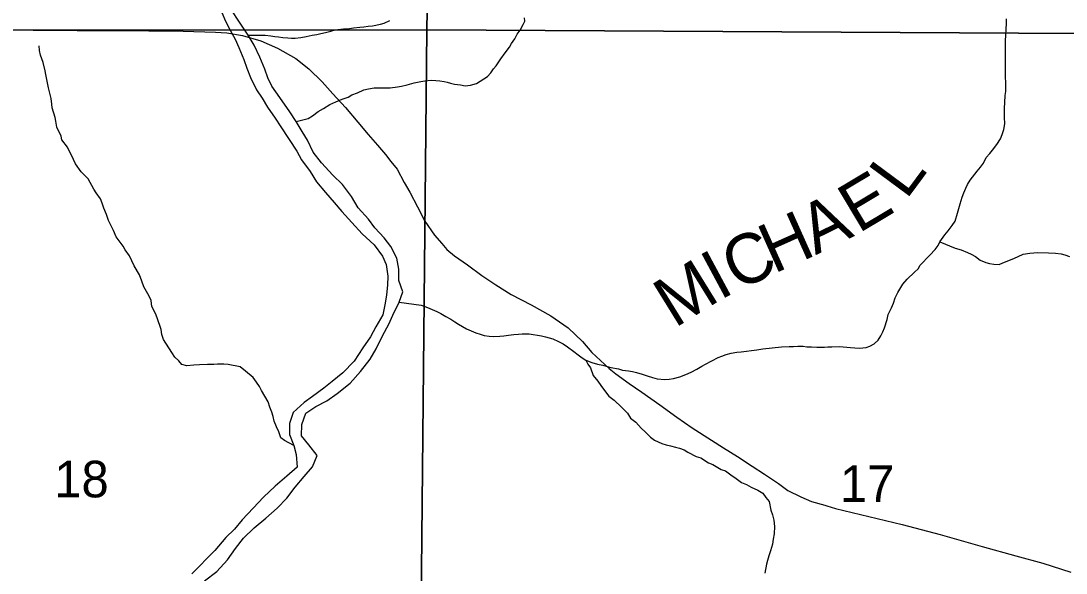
# Model space of a CAD drawing. Extents: x 0 to 34, y 0 to 22.
# Drawn here: x 2.685 to 3.881, y 18.526 to 19.157 of the extents above; entities that cross this region are included whole.
import ezdxf

# ---------------------------------------------------------------- set-up
doc = ezdxf.new("R2010")
doc.units = 0
for name, color, linetype in [('GM_X_Corporation', 7, 'Continuous'), ('GM_X_Minor_River', 7, 'Continuous'), ('GM_X_Section_Text', 7, 'Continuous'), ('GM_X_State_Route', 7, 'Continuous'), ('GM_X_Township_Road_Text', 7, 'Continuous')]:
    doc.layers.add(name, color=color, linetype=linetype)

msp = doc.modelspace()

# ---------------------------------------------------------------- linework, layer by layer
at = {"layer": 'GM_X_Corporation'}
for points in [[(3.1676, 20.1592), (3.1497, 19.1471), (2.1459, 19.1467), (2.1533, 20.1617)], [(3.1676, 20.1592), (4.1816, 20.1598), (4.1654, 19.1412), (3.1497, 19.1471)], [(2.1459, 19.1467), (3.1497, 19.1471), (3.1398, 18.1413), (2.1373, 18.1473)], [(4.1654, 19.1412), (4.1647, 18.1352), (3.1398, 18.1413), (3.1497, 19.1471)]]:
    msp.add_lwpolyline(points, close=True, dxfattribs=at)
at = {"layer": 'GM_X_Minor_River'}
for points in [[(2.8954, 18.517), (2.9093, 18.5277), (2.9217, 18.5408), (2.9307, 18.5539), (2.94, 18.5659), (2.952, 18.5775), (2.9655, 18.5886), (2.9786, 18.6001), (2.9895, 18.6113), (2.9992, 18.6241), (3.0093, 18.6364), (3.019, 18.6472), (3.0242, 18.6604), (3.0146, 18.6724), (3.0065, 18.6828), (3.0067, 18.6958), (3.0112, 18.7086), (3.0227, 18.7164), (3.0354, 18.7226), (3.0473, 18.7311), (3.0619, 18.743), (3.074, 18.7564), (3.0849, 18.7703), (3.0919, 18.7823), (3.0991, 18.797), (3.1062, 18.8105), (3.1109, 18.8207), (3.1181, 18.8358), (3.1221, 18.8475), (3.1178, 18.8605), (3.1177, 18.8734), (3.1153, 18.886), (3.1084, 18.8994), (3.101, 18.9091), (3.0902, 18.9207), (3.0828, 18.9304), (3.0713, 18.9435), (3.0636, 18.9566), (3.0533, 18.9701), (3.0421, 18.981), (3.0291, 18.9949), (3.0195, 19.0073), (3.013, 19.0207), (3.0071, 19.0307), (3.0001, 19.0422), (2.9931, 19.0534), (2.9817, 19.0696), (2.9725, 19.0827), (2.9678, 19.0923), (2.9642, 19.1019), (2.9588, 19.1157), (2.9522, 19.1295), (2.9452, 19.141), (2.9346, 19.1568), (2.9265, 19.1691)], [(2.915, 19.1667), (2.9194, 19.1571), (2.9252, 19.146), (2.9304, 19.1364), (2.9347, 19.1268), (2.9405, 19.1133), (2.9437, 19.1034), (2.9481, 19.0927), (2.955, 19.0785), (2.9612, 19.0688), (2.9675, 19.0588), (2.9763, 19.0461), (2.9826, 19.0361), (3.001, 19.0084), (3.0064, 18.9984), (3.0164, 18.9849), (3.0234, 18.9733), (3.0338, 18.961), (3.0438, 18.9497), (3.0523, 18.9393), (3.0638, 18.9269), (3.0757, 18.9138), (3.0894, 18.9013), (3.099, 18.8882), (3.103, 18.8786), (3.105, 18.8653), (3.1048, 18.855), (3.1034, 18.844), (3.1021, 18.8346), (3.0992, 18.8213), (3.0913, 18.8074), (3.0854, 18.7961), (3.0764, 18.7834), (3.0666, 18.7683), (3.0535, 18.7549), (3.0415, 18.7449), (3.0319, 18.7371), (3.0188, 18.7278), (3.0092, 18.7208), (2.9968, 18.7093), (2.9927, 18.6968), (2.9925, 18.6842), (2.9975, 18.6716), (3.0004, 18.6613), (3.0012, 18.6468), (2.9896, 18.6368), (2.9761, 18.6253), (2.963, 18.6126), (2.9509, 18.5999), (2.9385, 18.5868), (2.9296, 18.576), (2.9199, 18.5663), (2.9071, 18.5517), (2.8808, 18.5249)], [(2.9452, 19.141), (2.9585, 19.1409), (2.9646, 19.1409), (2.9714, 19.1401), (2.9759, 19.1396), (2.9801, 19.1392), (2.985, 19.1384), (2.9906, 19.138), (2.9948, 19.1376), (2.999, 19.1375), (3.0054, 19.1382), (3.0118, 19.1393), (3.0187, 19.1408), (3.024, 19.1419), (3.0285, 19.1429), (3.0338, 19.144), (3.0399, 19.1455), (3.0448, 19.147), (3.0543, 19.1484), (3.0611, 19.1487), (3.066, 19.1494), (3.0732, 19.1501), (3.0777, 19.1505), (3.0826, 19.1512), (3.0876, 19.1515), (3.0966, 19.1537), (3.1008, 19.1548), (3.1073, 19.1578)], [(3.0001, 19.0422), (3.0138, 19.0455), (3.0189, 19.0488), (3.0255, 19.0536), (3.0313, 19.0572), (3.0386, 19.0615), (3.0455, 19.0648), (3.0528, 19.0676), (3.0597, 19.0701), (3.064, 19.0726), (3.0705, 19.0751), (3.0778, 19.0783), (3.0828, 19.0797), (3.0893, 19.0807), (3.095, 19.0809), (3.1003, 19.0807), (3.1079, 19.0809), (3.1163, 19.0818), (3.1209, 19.0828), (3.1274, 19.0842), (3.1351, 19.0866), (3.1427, 19.0879), (3.1473, 19.0889), (3.1545, 19.0895), (3.1599, 19.0893), (3.1644, 19.0888), (3.1697, 19.0879), (3.1731, 19.0871), (3.1769, 19.0862), (3.1814, 19.085), (3.1882, 19.084), (3.1935, 19.0831), (3.1996, 19.0837), (3.2065, 19.0858), (3.2193, 19.0938), (3.2228, 19.0979), (3.226, 19.1023), (3.2291, 19.106), (3.2343, 19.1139), (3.2394, 19.1209), (3.2441, 19.1273), (3.2465, 19.1314), (3.2505, 19.1369), (3.2529, 19.1422), (3.2564, 19.1466), (3.26, 19.153), (3.2617, 19.1571), (3.2614, 19.1609)], [(3.7076, 18.8701), (3.7118, 18.8738), (3.7141, 18.878), (3.7251, 18.8893), (3.7312, 18.8957), (3.7347, 18.9006), (3.7366, 18.9047), (3.7423, 18.9126), (3.7461, 18.9172), (3.7507, 18.9232), (3.7541, 18.9281), (3.7569, 18.9375), (3.76, 18.9481), (3.7623, 18.9557), (3.7642, 18.9606), (3.7665, 18.9659), (3.7684, 18.97), (3.7715, 18.975), (3.7795, 18.9855), (3.7833, 18.99), (3.7864, 18.9945), (3.7895, 19.001), (3.7937, 19.0055), (3.7967, 19.0096), (3.8017, 19.016), (3.8059, 19.0224), (3.8078, 19.0273), (3.8097, 19.033), (3.8109, 19.0395), (3.8106, 19.047), (3.8106, 19.052), (3.8107, 19.0573), (3.8111, 19.0641), (3.8115, 19.0721), (3.812, 19.0766), (3.812, 19.0872), (3.8117, 19.0925), (3.8119, 19.1282), (3.8116, 19.1343), (3.812, 19.1411), (3.8125, 19.1479), (3.8129, 19.1544), (3.8129, 19.1597)], [(2.9975, 18.6716), (2.9869, 18.6776), (2.9828, 18.6806), (2.9802, 18.6875), (2.9779, 18.6932), (2.975, 18.6997), (2.9739, 18.705), (2.9724, 18.7099), (2.9702, 18.7156), (2.9683, 18.7217), (2.9605, 18.7347), (2.9582, 18.7393), (2.9549, 18.7442), (2.9511, 18.7496), (2.9421, 18.7569), (2.9361, 18.7615), (2.9225, 18.7643), (2.9176, 18.7647), (2.9104, 18.7647), (2.9062, 18.7644), (2.8987, 18.7645), (2.8896, 18.7638), (2.8832, 18.7635), (2.8752, 18.7628), (2.8695, 18.7644), (2.8658, 18.7686), (2.8613, 18.7728), (2.8579, 18.7781), (2.8486, 18.793), (2.8467, 18.7987), (2.8456, 18.8044), (2.8412, 18.8177), (2.8393, 18.8227), (2.8352, 18.8307), (2.8342, 18.8375), (2.8319, 18.8425), (2.826, 18.8531), (2.8237, 18.8596), (2.8208, 18.8668), (2.8148, 18.8771), (2.8096, 18.8885), (2.8047, 18.8954), (2.8021, 18.8996), (2.7942, 18.9103), (2.7913, 18.9175), (2.7857, 18.929), (2.7834, 18.9358), (2.7801, 18.9431), (2.7782, 18.9488), (2.7764, 18.9537), (2.7715, 18.9606), (2.7689, 18.9648), (2.7622, 18.9766), (2.7543, 18.9846), (2.7479, 18.9938), (2.7453, 18.9987), (2.7386, 19.0128), (2.7323, 19.0212), (2.7315, 19.0254), (2.7263, 19.0357), (2.7252, 19.0426), (2.7245, 19.0467), (2.7212, 19.0578), (2.7205, 19.0619), (2.7198, 19.0684), (2.7168, 19.0806), (2.7154, 19.0885), (2.7139, 19.0958), (2.7132, 19.1003), (2.7106, 19.1098), (2.7076, 19.1182), (2.7065, 19.1235), (2.7062, 19.1288)], [(3.7366, 18.9047), (3.7543, 18.8974), (3.7611, 18.8954), (3.7682, 18.8923), (3.7724, 18.8904), (3.7773, 18.8877), (3.7829, 18.8838), (3.7893, 18.8811), (3.7935, 18.8799), (3.7984, 18.8791), (3.8045, 18.8787), (3.8086, 18.8805), (3.8211, 18.8857), (3.8321, 18.8906), (3.8397, 18.8916), (3.8488, 18.8923), (3.8609, 18.8922), (3.8688, 18.8918), (3.8756, 18.8909), (3.8798, 18.8898), (3.8851, 18.8878)], [(3.1181, 18.8358), (3.1431, 18.832), (3.1484, 18.8301), (3.1533, 18.8285), (3.1612, 18.825), (3.1657, 18.8227), (3.1713, 18.8192), (3.177, 18.8162), (3.1819, 18.8131), (3.186, 18.8104), (3.1951, 18.805), (3.2056, 18.8007), (3.2109, 18.7992), (3.2154, 18.7976), (3.2211, 18.7968), (3.2256, 18.7964), (3.2332, 18.7967), (3.2377, 18.797), (3.243, 18.7977), (3.2491, 18.7988), (3.2544, 18.7991), (3.2589, 18.7995), (3.2669, 18.7994), (3.2714, 18.7986), (3.2763, 18.7978), (3.2808, 18.797), (3.2854, 18.7958), (3.2937, 18.7935), (3.3005, 18.7908), (3.3057, 18.788), (3.3106, 18.7846), (3.3178, 18.7792), (3.323, 18.7754), (3.3276, 18.7719), (3.3317, 18.7692), (3.3385, 18.7665), (3.3449, 18.7649), (3.3509, 18.7634), (3.3562, 18.7622), (3.3604, 18.761), (3.3691, 18.7594), (3.3736, 18.7578), (3.3804, 18.757), (3.3849, 18.7562), (3.3895, 18.755), (3.3962, 18.7531), (3.4019, 18.7515), (3.4079, 18.7496), (3.4132, 18.748), (3.4219, 18.7472), (3.4268, 18.7475), (3.4321, 18.7482), (3.4393, 18.7504), (3.4462, 18.753), (3.4522, 18.7556), (3.4587, 18.759), (3.4644, 18.7623), (3.4686, 18.7646), (3.4758, 18.7687), (3.483, 18.7724), (3.4872, 18.7739), (3.4921, 18.7757), (3.4978, 18.7772), (3.5042, 18.7783), (3.5095, 18.779), (3.5156, 18.7797), (3.5212, 18.7804), (3.5273, 18.7811), (3.5341, 18.7822), (3.5553, 18.7846), (3.5644, 18.7849), (3.5693, 18.7849), (3.5742, 18.7852), (3.5803, 18.7852), (3.5844, 18.7847), (3.5897, 18.7847), (3.5958, 18.7843), (3.6045, 18.7842), (3.6086, 18.7845), (3.6132, 18.7845), (3.6219, 18.7848), (3.626, 18.7847), (3.6343, 18.7839), (3.6393, 18.7835), (3.6449, 18.783), (3.6525, 18.7837), (3.6567, 18.7852), (3.6616, 18.7878), (3.6662, 18.7923), (3.6692, 18.7972), (3.6715, 18.8018), (3.6735, 18.8063), (3.6762, 18.8158), (3.6777, 18.8214), (3.6812, 18.829), (3.6835, 18.8343), (3.6854, 18.8407), (3.6885, 18.8468), (3.6942, 18.8562), (3.6992, 18.8618), (3.7076, 18.8701)], [(3.3317, 18.7692), (3.3339, 18.7647), (3.3369, 18.7605), (3.3399, 18.7517), (3.3455, 18.7452), (3.3489, 18.7402), (3.3519, 18.736), (3.3579, 18.728), (3.3639, 18.7234), (3.3725, 18.7154), (3.3793, 18.7085), (3.3826, 18.7031), (3.3887, 18.6982), (3.395, 18.6917), (3.3995, 18.6874), (3.4056, 18.6813), (3.4101, 18.6779), (3.4184, 18.674), (3.4236, 18.6724), (3.4285, 18.6712), (3.4342, 18.6697), (3.4387, 18.6685), (3.444, 18.6666), (3.4482, 18.6642), (3.458, 18.6592), (3.4632, 18.6577), (3.4719, 18.6519), (3.4768, 18.6499), (3.4866, 18.6442), (3.4915, 18.6426), (3.4975, 18.638), (3.5035, 18.6338), (3.5099, 18.6292), (3.5156, 18.6272), (3.5209, 18.6241), (3.5284, 18.6206), (3.534, 18.6172), (3.5374, 18.6122), (3.5412, 18.6076), (3.5434, 18.5978), (3.5452, 18.5924), (3.5467, 18.5863), (3.5474, 18.5791), (3.5469, 18.5708), (3.5461, 18.5644), (3.545, 18.5587), (3.543, 18.5511), (3.5411, 18.5454), (3.5395, 18.5401), (3.5384, 18.536), (3.5364, 18.5258)]]:
    msp.add_lwpolyline(points, dxfattribs=at)
at = {"layer": 'GM_X_State_Route'}
for points in [[(2.6593, 19.147), (2.6995, 19.1466), (2.7495, 19.1464), (2.7921, 19.1463), (2.8711, 19.1456), (2.9079, 19.1445), (2.921, 19.1437), (2.9389, 19.1404), (2.9599, 19.1344), (2.9788, 19.1261), (2.9997, 19.1143), (3.0146, 19.1024), (3.0298, 19.0877), (3.0423, 19.0738), (3.0565, 19.0581), (3.0706, 19.0415), (3.0826, 19.0274), (3.0933, 19.0151), (3.1024, 19.0045), (3.1087, 18.9965), (3.1156, 18.9876), (3.1237, 18.9725), (3.1304, 18.9615), (3.1389, 18.9447), (3.1474, 18.9282), (3.1584, 18.9122), (3.1669, 18.9028), (3.1727, 18.8958), (3.1813, 18.8886), (3.1962, 18.8782), (3.2128, 18.8663), (3.2285, 18.8554), (3.2463, 18.8444), (3.269, 18.8326), (3.2917, 18.8199), (3.3115, 18.8063), (3.3277, 18.7905), (3.3384, 18.7779), (3.3584, 18.7598), (3.3661, 18.7535), (3.3811, 18.7427), (3.3955, 18.7326), (3.4161, 18.7183), (3.4358, 18.7041), (3.4531, 18.692), (3.4755, 18.6777), (3.4891, 18.6691), (3.5051, 18.6592), (3.5221, 18.648), (3.536, 18.6388), (3.552, 18.6284), (3.5628, 18.6203), (3.5777, 18.6131), (3.5899, 18.6076), (3.6052, 18.6033), (3.6072, 18.6027)], [(3.6072, 18.6027), (3.6171, 18.5998), (3.646, 18.5928), (3.6937, 18.5813), (3.7369, 18.5699), (3.7852, 18.5562), (3.8235, 18.5454), (3.8543, 18.5373), (3.8866, 18.5267)]]:
    msp.add_lwpolyline(points, dxfattribs=at)

# ---------------------------------------------------------------- texts
at = {"layer": 'GM_X_Section_Text'}
for s, p in [('18', (2.7235, 18.6124)), ('17', (3.6223, 18.6071))]:
    msp.add_text(s, height=0.04186, rotation=0, dxfattribs=at).set_placement(p)
at = {"layer": 'GM_X_Township_Road_Text'}
for s, rotation, p in [('L', 53.4744, (3.6981, 18.9518)), ('E', 30.8251, (3.6435, 18.9137)), ('A', 26.2926, (3.5944, 18.8892)), ('H', 24.1215, (3.5466, 18.8677)), ('C', 25.0987, (3.5046, 18.848)), ('I', 28.2479, (3.4848, 18.8374)), ('M', 31.7433, (3.4332, 18.8054))]:
    msp.add_text(s, height=0.0568, rotation=rotation, dxfattribs=at).set_placement(p)

doc.saveas('drawing.dxf')
